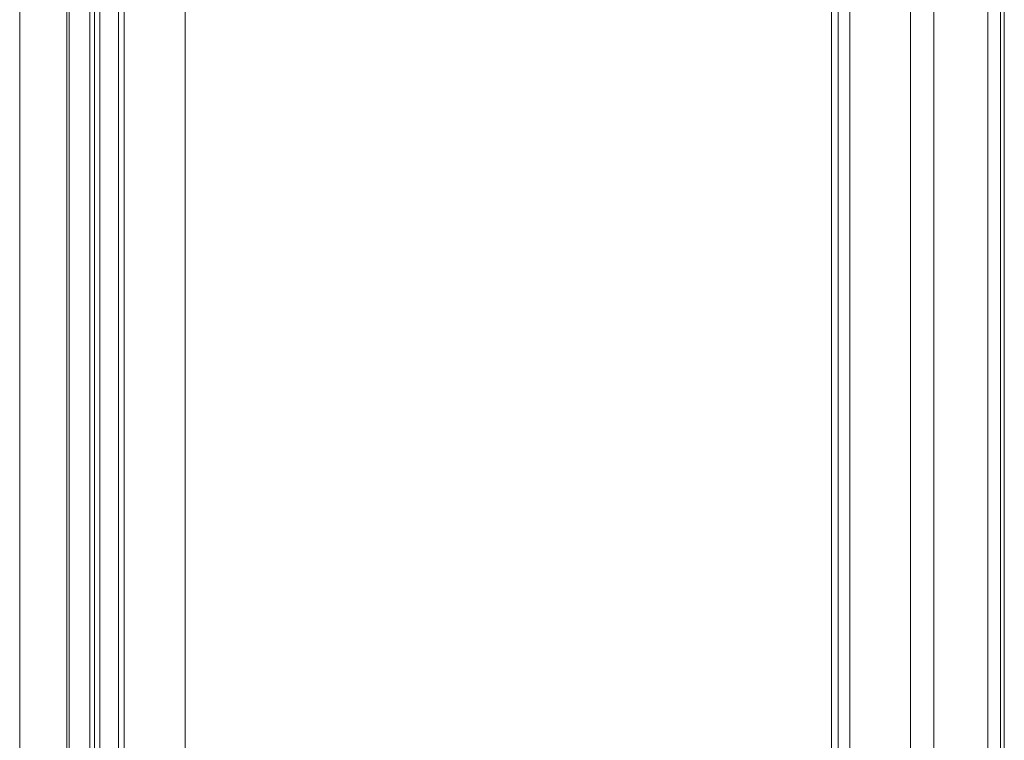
# Model space of a CAD drawing. Header units: inches. Extents: x 424 to 2043, y -237 to 445.
# Tile 815 of 965: x 865.878 to 866.797, y 222.153 to 222.825. Entities that reach past the tile are written whole.
import ezdxf

# ---------------------------------------------------------------- set-up
doc = ezdxf.new("R2010")
doc.units = ezdxf.units.IN
doc.header["$MEASUREMENT"] = 0
doc.layers.add('A-DOOR', color=31, linetype='Continuous', lineweight=9)
doc.layers.add('A-WALL', color=113, linetype='Continuous', lineweight=9)

# ---------------------------------------------------------------- blocks, each defined once
blk = doc.blocks.new('5-panel_Bi-fold_external_door_10806 - Type 1-V64-Section 1')
at = {"layer": 'A-DOOR'}
for p, q in [((-111.00882, 8.4), (-111.00882, 6.53956)), ((-110.9649, 8.4), (-110.9649, 5.6024)), ((-110.96253, 8.3372), (-110.96253, 5.6024)), ((-110.94337, 5.6024), (-110.94337, 8.3372)), ((-110.91658, 5.6024), (-110.91658, 8.3372)), ((-110.91127, 5.60159), (-110.91127, 8.3372)), ((-110.85442, 5.60159), (-110.85442, 8.3372)), ((-110.23419, 8.33744), (-110.23419, 5.60159)), ((-110.10543, 8.33744), (-110.10543, 5.60159)), ((-110.25133, 8.26143), (-110.25133, 5.70307)), ((-110.24503, 8.26271), (-110.24503, 5.70179)), ((-110.09363, 8.26274), (-110.09363, 5.70176)), ((-110.08995, 8.26274), (-110.08995, 5.70176)), ((-110.93914, 8.25), (-110.93914, 5.685)), ((-110.9339, 5.685), (-110.9339, 8.25)), ((-110.17734, 8.17354), (-110.17734, 6.849)), ((-110.15587, 8.17354), (-110.15587, 6.849))]:
    blk.add_line(p, q, dxfattribs=at)

msp = doc.modelspace()

# ---------------------------------------------------------------- linework, layer by layer
at = {"layer": 'A-WALL'}
msp.add_line((865.87772, 221.63677), (865.87772, 223.49721), dxfattribs=at)

# ---------------------------------------------------------------- block references
at = {"layer": 'A-DOOR'}
msp.add_blockref('5-panel_Bi-fold_external_door_10806 - Type 1-V64-Section 1', (976.88654, 215.09721), dxfattribs=at)

doc.saveas('drawing.dxf')
